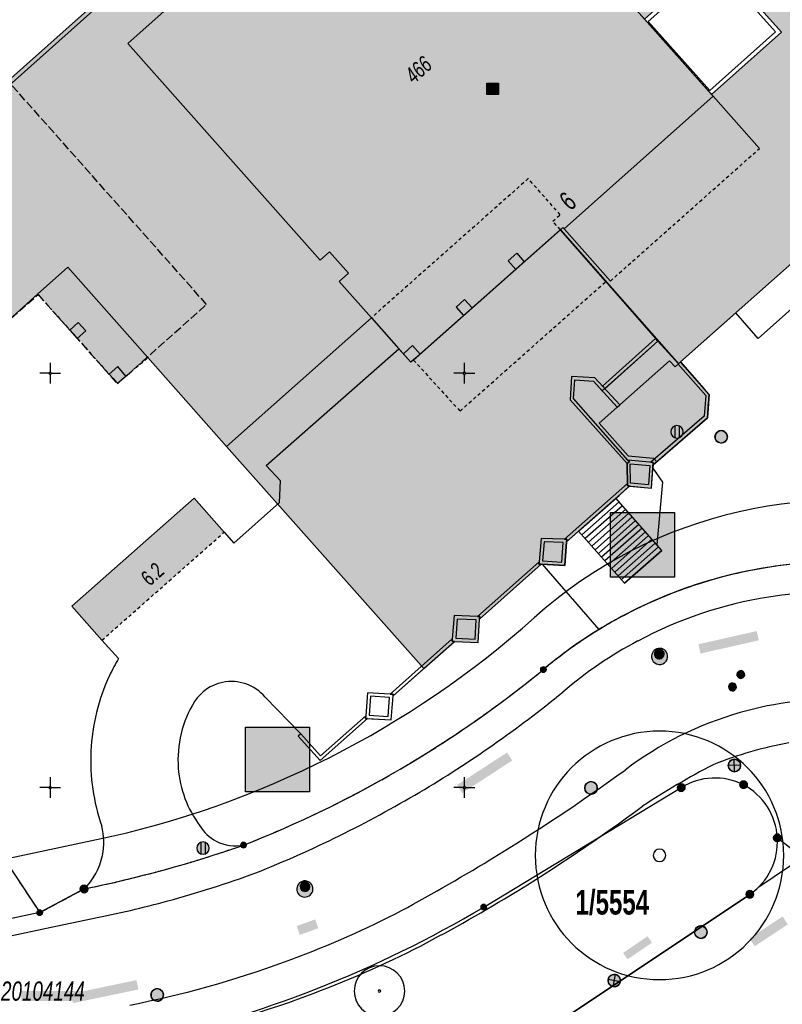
# Model space of a CAD drawing. Header units: metres. Extents: x 2695560 to 2696939, y 1260491 to 1262050.
# Tile 594 of 656: x 2695924 to 2695970, y 1261387 to 1261446. Entities that reach past the tile are written whole.
import ezdxf

# ---------------------------------------------------------------- set-up
doc = ezdxf.new("R2010")
doc.units = ezdxf.units.M
for name, pattern in [('AUSGEZOGEN', [0]), ('STRICHLINIE_S4', [0.66, 0.5, -0.16]), ('VERDECKT2_S2', [0.36, 0.2, -0.16])]:
    doc.linetypes.add(name, pattern=pattern)
for name, color, linetype in [('XR$1$AV_Flächen (EO)', 7, 'AUSGEZOGEN'), ('XR$1$AV_Gebäudeflächen (BB)', 7, 'AUSGEZOGEN'), ('XR$1$AV_Gebäudeflächen (EO)', 7, 'AUSGEZOGEN'), ('XR$1$AV_Gebäudeflächen ut.', 7, 'AUSGEZOGEN'), ('XR$1$AV_Grenzpunkte', 7, 'AUSGEZOGEN'), ('XR$1$AV_Grundstück-Nr.', 7, 'AUSGEZOGEN'), ('XR$1$AV_Haus-Nr.', 7, 'AUSGEZOGEN'), ('XR$1$AV_Koordinatennetzpunkte', 7, 'AUSGEZOGEN'), ('XR$1$AV_Lagefixpunkt-Nr.', 7, 'AUSGEZOGEN'), ('XR$1$AV_Linien (BB)', 7, 'AUSGEZOGEN'), ('XR$1$AV_Linien (EO)', 7, 'AUSGEZOGEN'), ('XR$1$AV_Proj. Gebäude', 7, 'AUSGEZOGEN'), ('XR$1$AV_Selbst. und dauerne Rechte', 7, 'AUSGEZOGEN'), ('XR$1$AV_Versicherung-Nr.', 7, 'AUSGEZOGEN'), ('XR$1$AW_LK_Schachtdeckel', 24, 'AUSGEZOGEN'), ('XR$1$EW_LK_Knoten', 1, 'AUSGEZOGEN'), ('XR$1$GR_Baum', 94, 'AUSGEZOGEN'), ('XR$1$Liegenschaftsgrenzen', 7, 'AUSGEZOGEN'), ('XR$1$PFAV', 255, 'AUSGEZOGEN'), ('XR$1$PFAW', 255, 'AUSGEZOGEN'), ('XR$1$PFEW', 255, 'AUSGEZOGEN'), ('XR$1$PFWA', 255, 'AUSGEZOGEN'), ('XR$1$PFWFM', 255, 'AUSGEZOGEN'), ('XR$1$RP_Abstandslinie', 7, 'AUSGEZOGEN'), ('XR$1$TV_LK_KNOTEN', 92, 'AUSGEZOGEN'), ('XR$1$WA_LK_Absperrarmatur', 171, 'AUSGEZOGEN')]:
    doc.layers.add(name, color=color, linetype=linetype)
doc.styles.add('ARIAL', font='arial.ttf')

# ---------------------------------------------------------------- blocks, each defined once
blk = doc.blocks.new('COMPLEXOBJECT_60')
at = {"layer": 'XR$1$AV_Linien (BB)', "color": 7, "linetype": 'AUSGEZOGEN', "transparency": 33554687}
for centre, radius, start, end in [((5972.648, 11385.801), 27.827, 95.19927, 117.75037), ((5972.659, 11385.739), 27.889, 85.28793, 95.21091)]:
    blk.add_arc(centre, radius, start, end, dxfattribs=at)
blk = doc.blocks.new('COMPLEXOBJECT_337')
at = {"layer": 'XR$1$AV_Linien (BB)', "color": 7, "linetype": 'AUSGEZOGEN', "transparency": 33554687}
blk.add_line((5976.6, 11390.78), (5952.839, 11375.075), dxfattribs=at)
for centre, radius, start, end in [((5977.981, 11388.696), 2.5, 34.16035, 123.53934), ((5985.321, 11382.022), 9.646, 102.92671, 123.12349)]:
    blk.add_arc(centre, radius, start, end, dxfattribs=at)
blk = doc.blocks.new('COMPLEXOBJECT_343')
at = {"layer": 'XR$1$AV_Linien (BB)', "color": 7, "linetype": 'AUSGEZOGEN', "transparency": 33554687}
blk.add_lwpolyline([(5899.46, 11386.26), (5899.544, 11386.133), (5925.064, 11391.573), (5927.563, 11392.1)], dxfattribs=at)
for centre, radius, start, end in [((5972.504, 11384.887), 26.927, 85.259, 98.82989), ((5972.315, 11386.588), 25.217, 98.99848, 118.03221), ((5972.31, 11386.61), 25.196, 118.04434, 130.4987), ((5911.377, 11460.293), 70.422, 300.67928, 309.2638), ((5911.34, 11460.307), 70.453, 291.71954, 300.69978), ((5915.042, 11455.906), 65.02, 285.21631, 290.12406), ((5914.863, 11456.513), 65.653, 281.15367, 285.22756)]:
    blk.add_arc(centre, radius, start, end, dxfattribs=at)
blk = doc.blocks.new('COMPLEXOBJECT_363')
at = {"layer": 'XR$1$AV_Linien (BB)', "color": 7, "linetype": 'AUSGEZOGEN', "transparency": 33554687}
blk.add_line((5967.776, 11394.014), (5975.772, 11399.423), dxfattribs=at)
blk.add_lwpolyline([(5935.547, 11372.404), (5936.01, 11372.71), (5937.64, 11373.82), (5967.23, 11393.56)], dxfattribs=at)
for centre, radius, start, end in [((5974.872, 11400.878), 1.7, 14.76315, 74.51917), ((5974.866, 11400.871), 1.708, 302.04408, 14.94032), ((5965.142, 11396.626), 3.71, 304.25175, 315.23542)]:
    blk.add_arc(centre, radius, start, end, dxfattribs=at)
blk = doc.blocks.new('COMPLEXOBJECT_642')
at = {"layer": 'XR$1$AV_Linien (BB)', "color": 7, "linetype": 'AUSGEZOGEN', "transparency": 33554687}
blk.add_lwpolyline([(5937.98, 11405.462), (5940.13, 11403.246), (5939.98, 11403.114), (5941.307, 11401.628), (5944.163, 11404.17), (5945.585, 11404.088), (5945.701, 11405.532), (5947.56, 11407.184), (5949.407, 11408.826), (5950.834, 11408.752), (5950.925, 11410.174), (5954.644, 11413.479), (5954.699, 11413.476)], dxfattribs=at)
for centre, radius, start, end in [((5935.948, 11403.74), 2.663, 101.81311, 146.78388), ((5935.948, 11403.74), 2.664, 40.28661, 101.80613), ((5939.391, 11401.681), 6.673, 148.18936, 184.36855), ((5939.397, 11401.685), 6.68, 184.3958, 216.63674), ((5936.185, 11398.992), 2.507, 211.03874, 242.5875), ((5936.188, 11398.996), 2.513, 242.57465, 281.14562)]:
    blk.add_arc(centre, radius, start, end, dxfattribs=at)
blk = doc.blocks.new('COMPLEXOBJECT_660')
at = {"layer": 'XR$1$AV_Linien (BB)', "color": 7, "linetype": 'AUSGEZOGEN', "transparency": 33554687}
for centre, radius, start, end in [((5972.717, 11385.707), 27.944, 121.48775, 129.95874), ((5912.152, 11459.169), 67.267, 291.37958, 309.31462)]:
    blk.add_arc(centre, radius, start, end, dxfattribs=at)
blk = doc.blocks.new('COMPLEXOBJECT_680')
at = {"layer": 'XR$1$AV_Linien (BB)', "color": 7, "linetype": 'AUSGEZOGEN', "transparency": 33554687}
blk.add_lwpolyline([(5929.136, 11407.793), (5928.127, 11408.891), (5926.318, 11410.941), (5933.704, 11417.467), (5935.516, 11415.417), (5936.099, 11414.757), (5938.842, 11417.197), (5938.896, 11418.508), (5938.042, 11419.438), (5946.057, 11426.482)], dxfattribs=at)
for centre, radius, start, end in [((5939.18, 11401.801), 11.696, 149.18193, 154.85366), ((5939.548, 11401.64), 12.097, 154.90484, 177.35316), ((5939.506, 11401.641), 12.055, 177.34692, 199.16194), ((5924.275, 11396.713), 3.965, 348.12782, 14.18037), ((5924.292, 11396.708), 3.947, 314.38497, 348.14675)]:
    blk.add_arc(centre, radius, start, end, dxfattribs=at)
blk = doc.blocks.new('COMPLEXOBJECT_690')
at = {"layer": 'XR$1$AV_Linien (BB)', "color": 7, "linetype": 'AUSGEZOGEN', "transparency": 33554687}
for centre, radius, start, end in [((5973.519, 11380.382), 22.656, 99.98345, 112.04293), ((5989.244, 11355.107), 52.233, 117.63579, 123.059), ((5901.064, 11478.795), 99.741, 301.23136, 306.75697), ((5901.118, 11478.684), 99.618, 297.4121, 301.2377), ((5918.478, 11447.056), 63.555, 289.78056, 296.64628), ((5918.463, 11447.13), 63.63, 280.81316, 289.7709)]:
    blk.add_arc(centre, radius, start, end, dxfattribs=at)
blk = doc.blocks.new('COMPLEXOBJECT_691')
at = {"layer": 'XR$1$AV_Linien (BB)', "color": 7, "linetype": 'AUSGEZOGEN', "transparency": 33554687}
for centre, radius, start, end in [((5972.455, 11384.221), 21.123, 87.81247, 105.96187), ((5972.442, 11384.222), 21.118, 105.93076, 127.12015), ((5888.694, 11499.088), 121.041, 301.27833, 305.91689), ((5888.814, 11498.844), 120.77, 298.17596, 301.28998), ((5917.987, 11447.379), 61.644, 290.08429, 296.86016), ((5917.969, 11447.475), 61.741, 281.06626, 290.0693)]:
    blk.add_arc(centre, radius, start, end, dxfattribs=at)
blk = doc.blocks.new('COMPLEXOBJECT_1158')
at = {"layer": 'XR$1$AV_Selbst. und dauerne Rechte', "color": 255, "linetype": 'AUSGEZOGEN', "transparency": 33554687}
blk.add_lwpolyline([(5892.763, 11438.254), (5905.35, 11419.33), (5906.72, 11419.04), (5924.375, 11392.46), (5927.053, 11393.887)], dxfattribs=at)
for centre, radius, start, end in [((5972.642, 11385.813), 27.814, 95.19006, 129.98024), ((5912.152, 11459.169), 67.267, 291.37958, 309.31462), ((5911.997, 11467.499), 75.136, 281.55931, 289.17354)]:
    blk.add_arc(centre, radius, start, end, dxfattribs=at)
blk = doc.blocks.new('COMPLEXOBJECT_1159')
at = {"layer": 'XR$1$AV_Selbst. und dauerne Rechte', "color": 7, "linetype": 'STRICHLINIE_S4', "transparency": 33554687}
blk.add_lwpolyline([(5892.763, 11438.254), (5905.35, 11419.33), (5906.72, 11419.04), (5924.375, 11392.46), (5927.053, 11393.887)], dxfattribs=at)
for centre, radius, start, end in [((5972.642, 11385.813), 27.814, 95.19006, 129.98024), ((5912.152, 11459.169), 67.267, 291.37958, 309.31462), ((5911.997, 11467.499), 75.136, 281.55931, 289.17354)]:
    blk.add_arc(centre, radius, start, end, dxfattribs=at)
blk = doc.blocks.new('COMPLEXOBJECT_1227')
at = {"layer": 'XR$1$Liegenschaftsgrenzen', "color": 7, "linetype": 'AUSGEZOGEN', "transparency": 33554687}
blk.add_line((5924.375, 11392.46), (5927.053, 11393.887), dxfattribs=at)
for centre, radius, start, end in [((5972.642, 11385.813), 27.814, 95.19006, 129.98024), ((5972.653, 11385.799), 27.829, 55.46882, 95.20992), ((5912.152, 11459.169), 67.267, 291.37958, 309.31462), ((5911.997, 11467.499), 75.136, 281.55931, 289.17354)]:
    blk.add_arc(centre, radius, start, end, dxfattribs=at)
blk = doc.blocks.new('COMPLEXOBJECT_1253')
at = {"layer": 'XR$1$Liegenschaftsgrenzen', "color": 7, "linetype": 'AUSGEZOGEN', "transparency": 33554687}
for p, q in [((5951.17, 11392.79), (5963.09, 11400)), ((5928.27, 11384.18), (5930.4, 11384.63))]:
    blk.add_line(p, q, dxfattribs=at)
for centre, radius, start, end in [((5965.121, 11396.739), 3.842, 63.25831, 121.91916), ((5965.053, 11396.773), 3.843, 3.08152, 62.11618), ((5915.513, 11453.035), 70.007, 282.27761, 300.61957)]:
    blk.add_arc(centre, radius, start, end, dxfattribs=at)
blk = doc.blocks.new('COMPLEXOBJECT_1254')
at = {"layer": 'XR$1$Liegenschaftsgrenzen', "color": 7, "linetype": 'AUSGEZOGEN', "transparency": 33554687}
blk.add_lwpolyline([(5967.23, 11393.56), (5937.64, 11373.82), (5936.01, 11372.71)], dxfattribs=at)
blk.add_arc((5965.059, 11396.726), 3.839, 304.4309, 3.78707, dxfattribs=at)
blk = doc.blocks.new('BAV15')
at = {"layer": 'XR$1$PFAV', "transparency": 33554687}
blk.add_hatch(color=7, dxfattribs=at).paths.add_polyline_path([(0.5, 0), (0.49, 0.1), (0.46, 0.2), (0.41, 0.29), (0.34, 0.36), (0.26, 0.42), (0.17, 0.47), (0.08, 0.49), (-0.03, 0.5), (-0.13, 0.48), (-0.22, 0.45), (-0.31, 0.4), (-0.38, 0.33), (-0.44, 0.24), (-0.48, 0.15), (-0.5, 0.05), (-0.5, -0.05), (-0.48, -0.15), (-0.44, -0.24), (-0.38, -0.33), (-0.31, -0.4), (-0.22, -0.45), (-0.13, -0.48), (-0.03, -0.5), (0.08, -0.49), (0.17, -0.47), (0.26, -0.42), (0.34, -0.36), (0.41, -0.29), (0.46, -0.2), (0.49, -0.1)])
at = {"color": 7, "transparency": 33554687}
for start, end in [(90, 270), (270, 90)]:
    blk.add_arc((0, 0), 0.5, start, end, dxfattribs=at)
at = {"layer": 'XR$1$PFAV', "transparency": 33554687}
blk.add_circle((0, 0), 0.5, dxfattribs=at)
blk = doc.blocks.new('BAV2041')
at = {"color": 7, "transparency": 33554687}
for p, q in [((0, 0.5), (0, 0.05)), ((-0.05, 0), (-0.5, 0)), ((0.05, 0), (0.5, 0)), ((0, -0.05), (0, -0.5))]:
    blk.add_line(p, q, dxfattribs=at)
blk.add_circle((0, 0), 0.05, dxfattribs=at)
for start, end in [(90, 270), (270, 90)]:
    blk.add_arc((0, 0), 0.05, start, end, dxfattribs=at)
blk = doc.blocks.new('COMPLEXOBJECT_1459')
at = {"layer": 'XR$1$RP_Abstandslinie', "color": 7, "linetype": 'AUSGEZOGEN', "transparency": 33554687}
blk.add_lwpolyline([(5768.319, 11362.977), (5799.5, 11369.6), (5839.6, 11378.12), (5879.71, 11386.64), (5927.8, 11396.86)], dxfattribs=at)
for centre, radius, start, end in [((5972.806, 11389.454), 27.898, 73.99135, 131.80363), ((5915.88, 11453.112), 57.501, 281.96469, 311.80577)]:
    blk.add_arc(centre, radius, start, end, dxfattribs=at)
blk = doc.blocks.new('WBGR1')
at = {"color": 94, "transparency": 33554687}
for radius, start, end in [(1, 90, 270), (1, 270, 90), (0.05, 90, 270), (0.05, 270, 90)]:
    blk.add_arc((0, 0), radius, start, end, dxfattribs=at)
blk = doc.blocks.new('BAW2082')
at = {"layer": 'XR$1$PFAW', "transparency": 33554687}
blk.add_hatch(color=7, dxfattribs=at).paths.add_polyline_path([(0.509, -0.003), (0.499, 0.098), (0.469, 0.194), (0.42, 0.283), (0.354, 0.359), (0.274, 0.421), (0.183, 0.466), (0.085, 0.491), (-0.016, 0.496), (-0.116, 0.481), (-0.211, 0.446), (-0.297, 0.392), (-0.37, 0.323), (-0.428, 0.24), (-0.468, 0.147), (-0.488, 0.047), (-0.488, -0.054), (-0.468, -0.153), (-0.428, -0.246), (-0.37, -0.329), (-0.297, -0.398), (-0.211, -0.452), (-0.116, -0.487), (-0.016, -0.502), (0.085, -0.497), (0.183, -0.472), (0.274, -0.427), (0.354, -0.366), (0.42, -0.289), (0.469, -0.2), (0.499, -0.104)])
at = {"transparency": 33554687}
for start, end in [(91.19481, 268.80519), (268.80519, 91.19481)]:
    blk.add_arc((0.01, 0), 0.5, start, end, dxfattribs=at)
at = {"layer": 'XR$1$PFAW', "transparency": 33554687}
blk.add_circle((0.009, -0.003), 0.5, dxfattribs=at)
blk = doc.blocks.new('BAW2090')
at = {"layer": 'XR$1$PFAW', "lineweight": 25, "transparency": 33554687}
blk.add_hatch(color=7, dxfattribs=at).paths.add_polyline_path([(0.5, 0), (0.49, 0.101), (0.459, 0.197), (0.41, 0.286), (0.344, 0.362), (0.264, 0.424), (0.174, 0.469), (0.076, 0.494), (-0.025, 0.499), (-0.125, 0.484), (-0.22, 0.449), (-0.306, 0.395), (-0.379, 0.326), (-0.437, 0.243), (-0.477, 0.15), (-0.497, 0.051), (-0.497, -0.051), (-0.477, -0.15), (-0.437, -0.243), (-0.379, -0.326), (-0.306, -0.395), (-0.22, -0.449), (-0.125, -0.484), (-0.025, -0.499), (0.076, -0.494), (0.174, -0.469), (0.264, -0.424), (0.344, -0.362), (0.41, -0.286), (0.459, -0.197), (0.49, -0.101)])
at = {"lineweight": 25, "transparency": 33554687}
for p, q in [((-0.177, 0.468), (-0.177, -0.468)), ((0.179, 0.467), (0.177, -0.468))]:
    blk.add_line(p, q, dxfattribs=at)
for start, end in [(90, 180), (180, 270), (0, 90), (270, 0)]:
    blk.add_arc((0, 0), 0.5, start, end, dxfattribs=at)
blk = doc.blocks.new('BAW2085')
at = {"layer": 'XR$1$PFAW', "transparency": 33554687}
h = blk.add_hatch(color=7, dxfattribs=at)
h.paths.add_polyline_path([(0.15, 0.501), (0.099, 0.498), (0.049, 0.491), (0, 0.478), (-0.047, 0.46), (-0.093, 0.438), (-0.136, 0.411), (-0.176, 0.38), (-0.212, 0.345), (-0.245, 0.307), (-0.274, 0.265), (-0.299, 0.221), (-0.319, 0.174), (-0.334, 0.126), (-0.344, 0.076), (-0.349, 0.026), (-0.349, -0.025), (-0.344, -0.075), (-0.334, -0.125), (-0.319, -0.173), (-0.299, -0.219), (-0.274, -0.264), (-0.245, -0.305), (-0.212, -0.344), (-0.176, -0.379), (-0.136, -0.41), (-0.093, -0.436), (-0.047, -0.459), (0, -0.476), (0.049, -0.489), (0.099, -0.497), (0.15, -0.499), (0.201, -0.497), (0.251, -0.489), (0.3, -0.476), (0.347, -0.459), (0.393, -0.436), (0.436, -0.41), (0.476, -0.379), (0.512, -0.344), (0.545, -0.305), (0.574, -0.264), (0.599, -0.219), (0.619, -0.173), (0.634, -0.125), (0.644, -0.075), (0.649, -0.025), (0.649, 0.026), (0.644, 0.076), (0.634, 0.126), (0.619, 0.174), (0.599, 0.221), (0.574, 0.265), (0.545, 0.307), (0.512, 0.345), (0.476, 0.38), (0.436, 0.411), (0.393, 0.438), (0.347, 0.46), (0.3, 0.478), (0.251, 0.491), (0.201, 0.498)])
h.paths.add_polyline_path([(0.03, -0.298), (0, -0.3), (-0.03, -0.298), (-0.06, -0.294), (-0.09, -0.286), (-0.118, -0.276), (-0.146, -0.262), (-0.171, -0.246), (-0.195, -0.228), (-0.217, -0.207), (-0.237, -0.184), (-0.255, -0.159), (-0.269, -0.132), (-0.281, -0.104), (-0.29, -0.075), (-0.297, -0.045), (-0.3, -0.015), (-0.3, 0.015), (-0.297, 0.045), (-0.29, 0.075), (-0.281, 0.104), (-0.269, 0.132), (-0.255, 0.159), (-0.237, 0.184), (-0.217, 0.207), (-0.195, 0.228), (-0.171, 0.246), (-0.146, 0.262), (-0.118, 0.276), (-0.09, 0.286), (-0.06, 0.294), (-0.03, 0.298), (0, 0.3), (0.03, 0.298), (0.06, 0.294), (0.09, 0.286), (0.118, 0.276), (0.146, 0.262), (0.171, 0.246), (0.195, 0.228), (0.217, 0.207), (0.237, 0.184), (0.255, 0.159), (0.269, 0.132), (0.281, 0.104), (0.29, 0.075), (0.297, 0.045), (0.3, 0.015), (0.3, -0.015), (0.297, -0.045), (0.29, -0.075), (0.281, -0.104), (0.269, -0.132), (0.255, -0.159), (0.237, -0.184), (0.217, -0.207), (0.195, -0.228), (0.171, -0.246), (0.146, -0.262), (0.118, -0.276), (0.09, -0.286), (0.06, -0.294)], flags=16)
blk.add_hatch(color=7, dxfattribs=at).paths.add_polyline_path([(0, 0.3), (-0.03, 0.298), (-0.06, 0.294), (-0.09, 0.286), (-0.118, 0.276), (-0.146, 0.262), (-0.171, 0.246), (-0.195, 0.228), (-0.217, 0.207), (-0.237, 0.184), (-0.255, 0.159), (-0.269, 0.132), (-0.281, 0.104), (-0.29, 0.075), (-0.297, 0.045), (-0.3, 0.015), (-0.3, -0.015), (-0.297, -0.045), (-0.29, -0.075), (-0.281, -0.104), (-0.269, -0.132), (-0.255, -0.159), (-0.237, -0.184), (-0.217, -0.207), (-0.195, -0.228), (-0.171, -0.246), (-0.146, -0.262), (-0.118, -0.276), (-0.09, -0.286), (-0.06, -0.294), (-0.03, -0.298), (0, -0.3), (0.03, -0.298), (0.06, -0.294), (0.09, -0.286), (0.118, -0.276), (0.146, -0.262), (0.171, -0.246), (0.195, -0.228), (0.217, -0.207), (0.237, -0.184), (0.255, -0.159), (0.269, -0.132), (0.281, -0.104), (0.29, -0.075), (0.297, -0.045), (0.3, -0.015), (0.3, 0.015), (0.297, 0.045), (0.29, 0.075), (0.281, 0.104), (0.269, 0.132), (0.255, 0.159), (0.237, 0.184), (0.217, 0.207), (0.195, 0.228), (0.171, 0.246), (0.146, 0.262), (0.118, 0.276), (0.09, 0.286), (0.06, 0.294), (0.03, 0.298)])
at = {"transparency": 33554687}
for centre, radius, start, end in [((0.15, 0.001), 0.5, 90, 270), ((0, 0), 0.3, 90, 270), ((0, 0), 0.3, 270, 90), ((0.15, 0.001), 0.5, 270, 90)]:
    blk.add_arc(centre, radius, start, end, dxfattribs=at)
blk = doc.blocks.new('BAW2088')
at = {"layer": 'XR$1$PFAW', "transparency": 33554687}
blk.add_hatch(color=253, dxfattribs=at).paths.add_polyline_path([(0.51, 0), (0.5, 0.101), (0.47, 0.197), (0.421, 0.286), (0.355, 0.362), (0.275, 0.424), (0.184, 0.469), (0.086, 0.494), (-0.015, 0.499), (-0.115, 0.484), (-0.21, 0.449), (-0.296, 0.395), (-0.369, 0.326), (-0.427, 0.243), (-0.467, 0.15), (-0.487, 0.051), (-0.487, -0.051), (-0.467, -0.15), (-0.427, -0.243), (-0.369, -0.326), (-0.296, -0.395), (-0.21, -0.449), (-0.115, -0.484), (-0.015, -0.499), (0.086, -0.494), (0.184, -0.469), (0.275, -0.424), (0.355, -0.362), (0.421, -0.286), (0.47, -0.197), (0.5, -0.101)])
at = {"transparency": 33554687}
for start, end in [(91.19481, 268.80519), (268.80519, 91.19481)]:
    blk.add_arc((0.01, 0), 0.5, start, end, dxfattribs=at)
at = {"layer": 'XR$1$PFAW', "transparency": 33554687}
blk.add_circle((0.01, 0), 0.5, dxfattribs=at)
blk = doc.blocks.new('BWA965')
at = {"layer": 'XR$1$PFWA', "transparency": 33554687}
blk.add_hatch(color=7, dxfattribs=at).paths.add_polyline_path([(0, 0.5), (-0.05, 0.5), (-0.1, 0.49), (-0.15, 0.48), (-0.2, 0.46), (-0.24, 0.44), (-0.29, 0.41), (-0.33, 0.38), (-0.36, 0.34), (-0.4, 0.31), (-0.42, 0.26), (-0.45, 0.22), (-0.47, 0.17), (-0.48, 0.13), (-0.49, 0.08), (-0.5, 0.03), (-0.5, -0.03), (-0.49, -0.08), (-0.48, -0.13), (-0.47, -0.17), (-0.45, -0.22), (-0.42, -0.26), (-0.4, -0.31), (-0.36, -0.34), (-0.33, -0.38), (-0.29, -0.41), (-0.24, -0.44), (-0.2, -0.46), (-0.15, -0.48), (-0.1, -0.49), (-0.05, -0.5), (0, -0.5), (0.05, -0.5), (0.1, -0.49), (0.15, -0.48), (0.2, -0.46), (0.24, -0.44), (0.29, -0.41), (0.33, -0.38), (0.36, -0.34), (0.4, -0.31), (0.42, -0.26), (0.45, -0.22), (0.47, -0.17), (0.48, -0.13), (0.49, -0.08), (0.5, -0.03), (0.5, 0.03), (0.49, 0.08), (0.48, 0.13), (0.47, 0.17), (0.45, 0.22), (0.42, 0.26), (0.4, 0.31), (0.36, 0.34), (0.33, 0.38), (0.29, 0.41), (0.24, 0.44), (0.2, 0.46), (0.15, 0.48), (0.1, 0.49), (0.05, 0.5)])
at = {"transparency": 33554687}
blk.add_line((0, 0.5), (0, -0.5), dxfattribs=at)
for start, end in [(90, 270), (270, 90)]:
    blk.add_arc((0, 0), 0.5, start, end, dxfattribs=at)
blk = doc.blocks.new('BEWLP2549_S')
at = {"layer": 'XR$1$PFEW', "transparency": 33554687}
blk.add_hatch(color=7, dxfattribs=at).paths.add_polyline_path([(0.5, 0), (0.49, 0.101), (0.459, 0.197), (0.41, 0.286), (0.344, 0.362), (0.264, 0.424), (0.174, 0.469), (0.076, 0.494), (-0.025, 0.499), (-0.125, 0.484), (-0.22, 0.449), (-0.306, 0.395), (-0.379, 0.326), (-0.437, 0.243), (-0.477, 0.15), (-0.497, 0.051), (-0.497, -0.051), (-0.477, -0.15), (-0.437, -0.243), (-0.379, -0.326), (-0.306, -0.395), (-0.22, -0.449), (-0.125, -0.484), (-0.025, -0.499), (0.076, -0.494), (0.174, -0.469), (0.264, -0.424), (0.344, -0.362), (0.41, -0.286), (0.459, -0.197), (0.49, -0.101)])
at = {"color": 1, "transparency": 33554687}
for p, q in [((0.354, -0.354), (-0.354, 0.354)), ((-0.354, -0.354), (0.354, 0.354))]:
    blk.add_line(p, q, dxfattribs=at)
for start, end in [(91.38095, 268.61905), (268.61905, 91.38095)]:
    blk.add_arc((0, 0), 0.5, start, end, dxfattribs=at)
at = {"layer": 'XR$1$PFEW', "transparency": 33554687}
blk.add_circle((0, 0), 0.5, dxfattribs=at)
blk = doc.blocks.new('BTV1')
at = {"layer": 'XR$1$PFWFM', "transparency": 33554687}
blk.add_hatch(color=7, dxfattribs=at).paths.add_polyline_path([(-0.5, 0.5), (-0.5, -0.5), (0.5, -0.5), (0.5, 0.5)])
at = {"color": 92, "transparency": 33554687}
for p, q in [((-0.219, 0.321), (-0.219, -0.298)), ((-0.208, -0.05), (0.23, 0.31)), ((-0.159, 0.001), (0.192, -0.283))]:
    blk.add_line(p, q, dxfattribs=at)
blk.add_polyline3d([(-0.5, 0.5, 0.993), (0.5, 0.5, 0.993), (0.5, -0.5, 0.993), (-0.5, -0.5, 0.993)], close=True, dxfattribs=at)

msp = doc.modelspace()

# ---------------------------------------------------------------- hatches: boundary and pattern name
at = {"transparency": 33554687}
for points in [[(2695939.22, 1261440.307), (2695939.658, 1261439.815), (2695947.37, 1261446.677), (2695946.932, 1261447.169)], [(2695959.801, 1261416.406), (2695959.801, 1261412.505), (2695963.648, 1261412.505), (2695963.648, 1261416.406)], [(2695965.098, 1261408.461), (2695965.225, 1261407.9), (2695968.742, 1261408.695), (2695968.615, 1261409.256)], [(2695937.758, 1261403.455), (2695937.758, 1261399.554), (2695941.621, 1261399.554), (2695941.621, 1261403.455)], [(2695950.525, 1261399.965), (2695950.839, 1261399.482), (2695953.863, 1261401.445), (2695953.549, 1261401.928)], [(2695968.181, 1261390.71), (2695968.496, 1261390.235), (2695970.497, 1261391.564), (2695970.182, 1261392.039)], [(2695940.852, 1261391.457), (2695941.043, 1261390.924), (2695942.158, 1261391.325), (2695941.967, 1261391.858)], [(2695960.553, 1261389.838), (2695960.819, 1261389.448), (2695962.294, 1261390.451), (2695962.028, 1261390.841)], [(2695927.236, 1261387.372), (2695927.353, 1261386.807), (2695931.3, 1261387.63), (2695931.183, 1261388.195)], [(2695924.231, 1261387.54), (2695924.231, 1261386.937), (2695928.064, 1261386.937), (2695928.064, 1261387.54)]]:
    msp.add_hatch(color=7, dxfattribs=at).paths.add_polyline_path(points)
at = {"layer": 'XR$1$AV_Gebäudeflächen (BB)', "true_color": 0xd2d2d2, "transparency": 33554687}
msp.add_hatch(color=254, dxfattribs=at).paths.add_polyline_path([(2695948.047, 1261425.74), (2695956.765, 1261433.468), (2695956.921, 1261433.606), (2695956.99, 1261433.528), (2695965.986, 1261441.522), (2695960.228, 1261448.001), (2695960.064, 1261447.855), (2695948.642, 1261460.707), (2695944.784, 1261457.274), (2695943.761, 1261456.364), (2695944.26, 1261455.804), (2695943.215, 1261454.874), (2695942.717, 1261455.435), (2695942.408, 1261455.16), (2695940.645, 1261453.592), (2695930.664, 1261444.711), (2695942.275, 1261431.641), (2695942.836, 1261432.139), (2695943.978, 1261430.853), (2695943.418, 1261430.355), (2695945.364, 1261428.164), (2695947.027, 1261426.292), (2695947.751, 1261425.477)])
at = {"layer": 'XR$1$AV_Gebäudeflächen (EO)', "true_color": 0xebebeb, "transparency": 33554687}
for points in [[(2695956.99, 1261433.528), (2695959.783, 1261430.378), (2695968.783, 1261438.375), (2695965.986, 1261441.522)], [(2695947.901, 1261425.61), (2695950.709, 1261422.53), (2695959.511, 1261430.348), (2695956.765, 1261433.468)], [(2695930.032, 1261424.205), (2695931.875, 1261425.765), (2695927.044, 1261431.21), (2695925.219, 1261429.591)], [(2695962.578, 1261419.472), (2695965.646, 1261422.121), (2695965.744, 1261423.534), (2695965.433, 1261423.895), (2695964.017, 1261425.492), (2695963.888, 1261425.377), (2695963.687, 1261425.199), (2695963.359, 1261425.568), (2695960.348, 1261422.898), (2695959.106, 1261421.797), (2695960.857, 1261419.821), (2695962.39, 1261419.689)], [(2695927.288, 1261410.751), (2695929.097, 1261408.701), (2695936.486, 1261415.227), (2695934.674, 1261417.277)]]:
    msp.add_hatch(color=7, dxfattribs=at).paths.add_polyline_path(points)
at = {"layer": 'XR$1$AV_Gebäudeflächen ut.', "true_color": 0xf5f5f5, "transparency": 33554687}
msp.add_hatch(color=7, dxfattribs=at).paths.add_polyline_path([(2695965.986, 1261441.522), (2695956.99, 1261433.528), (2695956.921, 1261433.606), (2695947.751, 1261425.477), (2695945.364, 1261428.164), (2695943.418, 1261430.355), (2695943.978, 1261430.853), (2695942.836, 1261432.139), (2695942.275, 1261431.641), (2695930.664, 1261444.711), (2695940.645, 1261453.592), (2695934.264, 1261460.764), (2695928.745, 1261455.852), (2695927.279, 1261457.493), (2695923.73, 1261454.322), (2695925.223, 1261452.706), (2695924.301, 1261451.863), (2695928.585, 1261447.038), (2695920.13, 1261439.512), (2695915.845, 1261444.331), (2695907.681, 1261437.094), (2695919.21, 1261424.173), (2695925.219, 1261429.591), (2695927.044, 1261431.21), (2695931.875, 1261425.765), (2695936.617, 1261420.401), (2695948.53, 1261406.994), (2695950.377, 1261408.636), (2695951.804, 1261408.562), (2695951.895, 1261409.984), (2695955.614, 1261413.289), (2695957.043, 1261413.204), (2695957.145, 1261414.65), (2695960.945, 1261418.008), (2695962.27, 1261417.875), (2695962.365, 1261419.288), (2695965.646, 1261422.121), (2695965.744, 1261423.534), (2695964.017, 1261425.492), (2695982.077, 1261441.505), (2695982.815, 1261453.49), (2695980.213, 1261456.422), (2695977.509, 1261454.043), (2695965.303, 1261467.771), (2695977.077, 1261478.291), (2695977.174, 1261479.753), (2695976.485, 1261479.14), (2695976.451, 1261478.596), (2695967.76, 1261470.83), (2695966.118, 1261472.668), (2695961.16, 1261468.238), (2695962.849, 1261466.347), (2695956.424, 1261460.606), (2695951.875, 1261465.725), (2695949.746, 1261463.831), (2695950.775, 1261462.672), (2695950.626, 1261462.539), (2695950.792, 1261462.352), (2695954.15, 1261458.574), (2695952.136, 1261456.774), (2695960.064, 1261447.855), (2695960.228, 1261448.001), (2695961.846, 1261446.181), (2695966.044, 1261449.933), (2695970.102, 1261445.393), (2695965.892, 1261441.629)])

# ---------------------------------------------------------------- linework, layer by layer
at = {"color": 24, "lineweight": -3, "transparency": 33554687}
for points in [[(2695959.801, 1261416.406), (2695963.648, 1261416.406), (2695963.648, 1261412.505), (2695959.801, 1261412.505), (2695959.801, 1261416.406)], [(2695937.758, 1261403.455), (2695941.621, 1261403.455), (2695941.621, 1261399.554), (2695937.758, 1261399.554), (2695937.758, 1261403.455)]]:
    msp.add_lwpolyline(points, close=True, dxfattribs=at)
at = {"layer": 'XR$1$AV_Flächen (EO)', "color": 7, "linetype": 'VERDECKT2_S2', "transparency": 33554687}
for p, q in [((2695959.783, 1261430.378), (2695968.783, 1261438.375)), ((2695925.219, 1261429.591), (2695930.032, 1261424.205)), ((2695930.032, 1261424.205), (2695931.875, 1261425.765)), ((2695929.097, 1261408.701), (2695936.486, 1261415.227))]:
    msp.add_line(p, q, dxfattribs=at)
at = {"layer": 'XR$1$AV_Flächen (EO)', "color": 7, "linetype": 'AUSGEZOGEN', "transparency": 33554687}
for p, q in [((2695956.99, 1261433.528), (2695959.783, 1261430.378)), ((2695964.017, 1261425.492), (2695963.888, 1261425.377)), ((2695927.288, 1261410.751), (2695929.097, 1261408.701))]:
    msp.add_line(p, q, dxfattribs=at)
for points in [[(2695950.792, 1261462.352), (2695954.15, 1261458.574), (2695952.136, 1261456.774), (2695960.064, 1261447.855), (2695960.228, 1261448.001), (2695961.846, 1261446.181), (2695966.044, 1261449.933), (2695970.102, 1261445.393), (2695965.892, 1261441.629), (2695965.986, 1261441.522)], [(2695907.681, 1261437.094), (2695919.21, 1261424.173), (2695925.219, 1261429.591), (2695927.044, 1261431.21), (2695931.875, 1261425.765), (2695936.617, 1261420.401), (2695948.53, 1261406.994), (2695950.377, 1261408.636), (2695951.804, 1261408.562), (2695951.895, 1261409.984), (2695955.614, 1261413.289), (2695957.043, 1261413.204), (2695957.145, 1261414.65), (2695960.945, 1261418.008), (2695962.27, 1261417.875), (2695962.365, 1261419.288), (2695965.646, 1261422.121), (2695965.744, 1261423.534), (2695964.017, 1261425.492), (2695982.077, 1261441.505), (2695982.815, 1261453.49)], [(2695965.986, 1261441.522), (2695956.99, 1261433.528), (2695956.921, 1261433.606), (2695947.751, 1261425.477), (2695945.364, 1261428.164), (2695943.418, 1261430.355), (2695943.978, 1261430.853), (2695942.836, 1261432.139), (2695942.275, 1261431.641), (2695930.664, 1261444.711), (2695940.645, 1261453.592)], [(2695924.301, 1261451.863), (2695928.585, 1261447.038), (2695920.13, 1261439.512), (2695915.845, 1261444.331)], [(2695968.783, 1261438.375), (2695965.986, 1261441.522), (2695956.99, 1261433.528)], [(2695959.511, 1261430.348), (2695956.765, 1261433.468), (2695947.901, 1261425.61)], [(2695931.875, 1261425.765), (2695927.044, 1261431.21), (2695925.219, 1261429.591)], [(2695963.888, 1261425.377), (2695963.687, 1261425.199), (2695963.359, 1261425.568), (2695960.348, 1261422.898), (2695959.106, 1261421.797), (2695960.857, 1261419.821), (2695962.39, 1261419.689), (2695962.578, 1261419.472)], [(2695936.486, 1261415.227), (2695934.674, 1261417.277), (2695927.288, 1261410.751)]]:
    msp.add_lwpolyline(points, dxfattribs=at)
for points in [[(2695920.109, 1261439.159), (2695928.938, 1261447.017), (2695924.488, 1261452.029), (2695924.301, 1261451.863), (2695928.585, 1261447.038), (2695920.13, 1261439.512), (2695915.845, 1261444.331), (2695915.658, 1261444.165), (2695920.109, 1261439.159)], [(2695961.846, 1261446.181), (2695965.892, 1261441.629), (2695970.102, 1261445.393), (2695966.044, 1261449.933), (2695961.846, 1261446.181)], [(2695962.066, 1261446.042), (2695966.024, 1261449.58), (2695969.749, 1261445.412), (2695965.791, 1261441.874), (2695962.066, 1261446.042)], [(2695959.312, 1261424.029), (2695959.446, 1261423.88), (2695962.65, 1261426.752), (2695962.517, 1261426.901), (2695959.312, 1261424.029)], [(2695962.233, 1261419.439), (2695962.375, 1261419.428), (2695962.365, 1261419.288), (2695965.646, 1261422.121), (2695965.744, 1261423.534), (2695964.017, 1261425.492), (2695963.867, 1261425.359), (2695965.539, 1261423.464), (2695965.452, 1261422.218), (2695962.233, 1261419.439)], [(2695960.944, 1261419.494), (2695960.838, 1261419.575), (2695957.558, 1261423.282), (2695957.632, 1261424.409), (2695958.76, 1261424.336), (2695960.201, 1261422.763), (2695960.348, 1261422.898), (2695958.853, 1261424.53), (2695957.446, 1261424.621), (2695957.353, 1261423.211), (2695960.795, 1261419.361), (2695960.944, 1261419.494)], [(2695960.795, 1261419.361), (2695960.813, 1261418.024), (2695962.27, 1261417.875), (2695962.375, 1261419.428), (2695960.838, 1261419.575), (2695960.944, 1261419.494), (2695960.795, 1261419.361)], [(2695960.982, 1261419.345), (2695962.162, 1261419.247), (2695962.083, 1261418.072), (2695960.991, 1261418.184), (2695960.982, 1261419.345)], [(2695957.012, 1261414.799), (2695957.155, 1261414.795), (2695957.145, 1261414.65), (2695960.945, 1261418.008), (2695960.813, 1261418.024), (2695960.811, 1261418.157), (2695957.012, 1261414.799)], [(2695957.868, 1261415.289), (2695960.643, 1261412.142), (2695962.89, 1261414.116), (2695960.111, 1261417.271), (2695957.868, 1261415.289)], [(2695955.468, 1261413.297), (2695955.614, 1261413.289), (2695957.043, 1261413.204), (2695957.145, 1261414.65), (2695957.155, 1261414.795), (2695957.012, 1261414.799), (2695955.605, 1261414.842), (2695955.481, 1261413.438), (2695955.468, 1261413.297)], [(2695955.788, 1261414.636), (2695955.686, 1261413.485), (2695956.857, 1261413.415), (2695956.941, 1261414.601), (2695955.788, 1261414.636)], [(2695951.762, 1261410.134), (2695951.904, 1261410.128), (2695951.895, 1261409.984), (2695955.614, 1261413.289), (2695955.468, 1261413.297), (2695955.481, 1261413.438), (2695951.762, 1261410.134)], [(2695950.233, 1261408.643), (2695950.377, 1261408.636), (2695951.804, 1261408.562), (2695951.895, 1261409.984), (2695951.904, 1261410.128), (2695951.762, 1261410.134), (2695950.355, 1261410.189), (2695950.244, 1261408.785), (2695950.233, 1261408.643)], [(2695950.449, 1261408.832), (2695951.617, 1261408.772), (2695951.691, 1261409.936), (2695950.539, 1261409.982), (2695950.449, 1261408.832)], [(2695946.491, 1261405.45), (2695946.68, 1261405.443), (2695946.671, 1261405.342), (2695950.377, 1261408.636), (2695950.233, 1261408.643), (2695950.244, 1261408.785), (2695946.491, 1261405.45)], [(2695945.008, 1261403.987), (2695946.555, 1261403.898), (2695946.671, 1261405.342), (2695946.68, 1261405.443), (2695946.491, 1261405.45), (2695945.133, 1261405.532), (2695945.02, 1261404.14), (2695945.008, 1261403.987)], [(2695945.223, 1261404.175), (2695946.371, 1261404.109), (2695946.464, 1261405.255), (2695945.317, 1261405.321), (2695945.223, 1261404.175)], [(2695940.95, 1261402.924), (2695942.277, 1261401.438), (2695945.133, 1261403.98), (2695945.008, 1261403.987), (2695945.02, 1261404.14), (2695942.293, 1261401.72), (2695941.099, 1261403.057), (2695940.95, 1261402.924)]]:
    msp.add_lwpolyline(points, close=True, dxfattribs=at)
at = {"layer": 'XR$1$AV_Flächen (EO)', "color": 7, "linetype": 'VERDECKT2_S2', "transparency": 33554687}
for points in [[(2695947.901, 1261425.61), (2695950.709, 1261422.53), (2695959.511, 1261430.348)], [(2695962.578, 1261419.472), (2695965.646, 1261422.121), (2695965.744, 1261423.534), (2695965.433, 1261423.895), (2695964.017, 1261425.492)]]:
    msp.add_lwpolyline(points, dxfattribs=at)
at = {"layer": 'XR$1$AV_Linien (BB)', "color": 7, "linetype": 'AUSGEZOGEN', "transparency": 33554687}
for q in [(2695948.047, 1261425.74), (2695962.65, 1261426.752)]:
    msp.add_line((2695956.765, 1261433.468), q, dxfattribs=at)
for points in [[(2695956.765, 1261433.468), (2695956.921, 1261433.606), (2695956.99, 1261433.528), (2695965.986, 1261441.522), (2695960.228, 1261448.001), (2695960.064, 1261447.855), (2695948.642, 1261460.707), (2695944.784, 1261457.274), (2695943.761, 1261456.364), (2695944.26, 1261455.804), (2695943.215, 1261454.874), (2695942.717, 1261455.435), (2695942.408, 1261455.16), (2695940.645, 1261453.592), (2695930.664, 1261444.711), (2695942.275, 1261431.641), (2695942.836, 1261432.139), (2695943.978, 1261430.853), (2695943.418, 1261430.355), (2695945.364, 1261428.164), (2695947.027, 1261426.292)], [(2695976.999, 1261413.233), (2695974.098, 1261416.448), (2695978.425, 1261420.221), (2695982.506, 1261415.635), (2695991.947, 1261424.027), (2695987.87, 1261428.613), (2695989.088, 1261429.663), (2695989.223, 1261434.473), (2695983.903, 1261440.449), (2695968.71, 1261426.913), (2695967.358, 1261428.453), (2695964.017, 1261425.492)], [(2695957.868, 1261415.289), (2695960.306, 1261417.443), (2695960.948, 1261418.01), (2695960.813, 1261418.024), (2695960.795, 1261419.361), (2695960.944, 1261419.494), (2695960.838, 1261419.575), (2695957.558, 1261423.282), (2695957.632, 1261424.409), (2695958.76, 1261424.336), (2695959.298, 1261423.748), (2695962.65, 1261426.752)], [(2695962.65, 1261426.752), (2695963.888, 1261425.377), (2695964.017, 1261425.492)], [(2695948.047, 1261425.74), (2695947.751, 1261425.477), (2695947.027, 1261426.292)], [(2695964.017, 1261425.492), (2695965.433, 1261423.895), (2695965.744, 1261423.534), (2695965.646, 1261422.121), (2695962.578, 1261419.472), (2695962.365, 1261419.288), (2695962.351, 1261419.078), (2695962.929, 1261418.251), (2695962.593, 1261414.454), (2695962.89, 1261414.116), (2695960.643, 1261412.142), (2695957.868, 1261415.289)], [(2695957.868, 1261415.289), (2695957.145, 1261414.65), (2695957.043, 1261413.204), (2695955.669, 1261413.286)], [(2695955.669, 1261413.286), (2695956.034, 1261412.865), (2695959.092, 1261409.346)], [(2695928.023, 1261393.697), (2695925.345, 1261392.27), (2695921.809, 1261391.525)]]:
    msp.add_lwpolyline(points, dxfattribs=at)
for centre, radius, start, end in [((2695973.662, 1261385.515), 27.932, 117.74038, 121.44217), ((2695912.967, 1261467.309), 75.136, 281.55931, 289.17354)]:
    msp.add_arc(centre, radius, start, end, dxfattribs=at)
at = {"layer": 'XR$1$AV_Linien (EO)', "color": 7, "linetype": 'AUSGEZOGEN', "transparency": 33554687}
for p, q in [((2695956.765, 1261433.468), (2695963.888, 1261425.377)), ((2695936.617, 1261420.401), (2695945.364, 1261428.164)), ((2695960.309, 1261417.045), (2695958.066, 1261415.064)), ((2695960.508, 1261416.82), (2695958.265, 1261414.838)), ((2695960.706, 1261416.595), (2695958.463, 1261414.613)), ((2695960.904, 1261416.37), (2695958.662, 1261414.388)), ((2695961.102, 1261416.145), (2695958.86, 1261414.163)), ((2695961.301, 1261415.92), (2695959.059, 1261413.938)), ((2695961.499, 1261415.695), (2695959.257, 1261413.713)), ((2695961.697, 1261415.47), (2695959.455, 1261413.488)), ((2695961.896, 1261415.245), (2695959.654, 1261413.263)), ((2695962.094, 1261415.02), (2695959.852, 1261413.038)), ((2695962.296, 1261414.798), (2695960.051, 1261412.813)), ((2695962.491, 1261414.569), (2695960.249, 1261412.588)), ((2695962.689, 1261414.344), (2695960.448, 1261412.363))]:
    msp.add_line(p, q, dxfattribs=at)
for points in [[(2695920.109, 1261439.159), (2695928.938, 1261447.017), (2695924.488, 1261452.029), (2695924.301, 1261451.863), (2695928.585, 1261447.038), (2695920.13, 1261439.512), (2695915.845, 1261444.331), (2695915.658, 1261444.165), (2695920.109, 1261439.159)], [(2695927.672, 1261427.881), (2695927.158, 1261427.421), (2695927.611, 1261426.914), (2695928.126, 1261427.374), (2695927.672, 1261427.881)], [(2695930.058, 1261425.211), (2695929.543, 1261424.752), (2695930.032, 1261424.205), (2695930.543, 1261424.638), (2695930.058, 1261425.211)]]:
    msp.add_lwpolyline(points, close=True, dxfattribs=at)
at = {"layer": 'XR$1$AV_Linien (EO)', "color": 7, "linetype": 'VERDECKT2_S2', "transparency": 33554687}
msp.add_lwpolyline([(2695956.765, 1261433.468), (2695956.308, 1261433.983), (2695956.756, 1261434.38), (2695954.828, 1261436.554), (2695945.364, 1261428.164)], dxfattribs=at)
at = {"layer": 'XR$1$AV_Linien (EO)', "color": 7, "linetype": 'AUSGEZOGEN', "transparency": 33554687}
for points in [[(2695954.071, 1261431.08), (2695953.613, 1261431.596), (2695954.13, 1261432.054), (2695954.587, 1261431.538)], [(2695951.445, 1261428.751), (2695950.987, 1261429.268), (2695950.471, 1261428.81), (2695950.928, 1261428.294)], [(2695948.302, 1261425.965), (2695947.844, 1261426.482), (2695947.293, 1261425.992)]]:
    msp.add_lwpolyline(points, dxfattribs=at)
at = {"layer": 'XR$1$AV_Proj. Gebäude', "color": 8, "linetype": 'STRICHLINIE_S4', "transparency": 33554687}
msp.add_lwpolyline([(2695909.21, 1261451.681), (2695901.128, 1261444.502), (2695919.186, 1261424.175), (2695925.247, 1261429.559), (2695930.031, 1261424.178), (2695935.414, 1261428.96), (2695923.43, 1261442.45), (2695920.066, 1261439.461), (2695909.21, 1261451.681)], close=True, dxfattribs=at)
at = {"layer": 'XR$1$Liegenschaftsgrenzen', "color": 7, "linetype": 'AUSGEZOGEN', "transparency": 33554687}
for p, q in [((2695977.57, 1261390.59), (2695969.86, 1261396.79)), ((2695925.345, 1261392.27), (2695899.875, 1261386.906))]:
    msp.add_line(p, q, dxfattribs=at)
msp.add_lwpolyline([(2695864.11, 1261440.7), (2695883.44, 1261453.54), (2695906.32, 1261419.14), (2695907.69, 1261418.85), (2695925.345, 1261392.27)], dxfattribs=at)

# ---------------------------------------------------------------- block references
at = {"layer": 'XR$1$AV_Grenzpunkte', "color": 7, "linetype": 'AUSGEZOGEN', "lineweight": -3, "transparency": 33554687}
for p, xscale, yscale in [((2695955.741, 1261406.936), 0.3249999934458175, 0.3249999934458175), ((2695964.06, 1261399.81), 0.4549999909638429, 0.4549999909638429), ((2695967.82, 1261399.98), 0.4549999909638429, 0.4549999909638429), ((2695969.86, 1261396.79), 0.4549999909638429, 0.4549999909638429), ((2695937.644, 1261396.341), 0.3249999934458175, 0.3249999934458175), ((2695928.023, 1261393.697), 0.4549999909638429, 0.4549999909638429), ((2695968.2, 1261393.37), 0.4549999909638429, 0.4549999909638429), ((2695952.14, 1261392.6), 0.3249999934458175, 0.3249999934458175), ((2695925.345, 1261392.27), 0.3249999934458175, 0.3249999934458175)]:
    msp.add_blockref('BAV15', p, dxfattribs=dict(at, xscale=xscale, yscale=yscale))
at = {"layer": 'XR$1$AV_Koordinatennetzpunkte', "color": 7, "linetype": 'AUSGEZOGEN', "lineweight": -3, "transparency": 33554687, "xscale": 1.25, "yscale": 1.25}
for p in [(2695925.97, 1261424.81), (2695950.97, 1261424.81), (2695925.97, 1261399.81), (2695950.97, 1261399.81)]:
    msp.add_blockref('BAV2041', p, dxfattribs=at)
at = {"layer": 'XR$1$AV_Linien (BB)', "color": 7, "linetype": 'AUSGEZOGEN', "lineweight": -3, "transparency": 33554687}
for name in ['COMPLEXOBJECT_680', 'COMPLEXOBJECT_60', 'COMPLEXOBJECT_642', 'COMPLEXOBJECT_343', 'COMPLEXOBJECT_660', 'COMPLEXOBJECT_691', 'COMPLEXOBJECT_690', 'COMPLEXOBJECT_363', 'COMPLEXOBJECT_337']:
    msp.add_blockref(name, (2690000.97, 1249999.81), dxfattribs=at)
at = {"layer": 'XR$1$AV_Selbst. und dauerne Rechte', "color": 255, "linetype": 'AUSGEZOGEN', "lineweight": -3, "transparency": 33554687}
msp.add_blockref('COMPLEXOBJECT_1158', (2690000.97, 1249999.81), dxfattribs=at)
at = {"layer": 'XR$1$AV_Selbst. und dauerne Rechte', "color": 7, "linetype": 'STRICHLINIE_S4', "lineweight": -3, "transparency": 33554687}
msp.add_blockref('COMPLEXOBJECT_1159', (2690000.97, 1249999.81), dxfattribs=at)
at = {"layer": 'XR$1$AW_LK_Schachtdeckel', "color": 24, "linetype": 'AUSGEZOGEN', "lineweight": -3, "transparency": 33554687, "xscale": 0.7499999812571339, "yscale": 0.7499999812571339}
for p in [(2695963.804, 1261421.279), (2695935.2, 1261396.161)]:
    msp.add_blockref('BAW2090', p, dxfattribs=at)
at = {"layer": 'XR$1$AW_LK_Schachtdeckel', "color": 24, "linetype": 'AUSGEZOGEN', "lineweight": -3, "transparency": 33554687}
for name, p, xscale, yscale, rotation in [('BAW2082', (2695966.464, 1261420.979), 0.7499999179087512, 0.7499999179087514, 354.221191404), ('BAW2085', (2695962.735, 1261407.872), 0.9749278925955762, 0.9749278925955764, 278.180514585), ('BAW2088', (2695958.613, 1261399.798), 0.7578193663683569, 0.7578193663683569, 305.284179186), ('BAW2085', (2695941.356, 1261393.84), 0.9749278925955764, 0.9749278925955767, 266.548439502), ('BAW2088', (2695965.237, 1261391.086), 0.7578193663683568, 0.7578193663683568, 32.25370564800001), ('BAW2088', (2695932.432, 1261387.31), 0.7578193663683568, 0.7578193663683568, 283.782332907)]:
    msp.add_blockref(name, p, dxfattribs=dict(at, xscale=xscale, yscale=yscale, rotation=rotation))
at = {"layer": 'XR$1$EW_LK_Knoten', "color": 1, "linetype": 'AUSGEZOGEN', "lineweight": -3, "transparency": 33554687, "xscale": 0.749999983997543}
for p, yscale, rotation in [((2695967.27, 1261401.147), 0.749999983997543, 46.6974), ((2695960.019, 1261388.168), 0.7499999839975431, 34.26839999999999)]:
    msp.add_blockref('BEWLP2549_S', p, dxfattribs=dict(at, yscale=yscale, rotation=rotation))
at = {"layer": 'XR$1$GR_Baum', "color": 94, "linetype": 'AUSGEZOGEN', "lineweight": -3, "transparency": 33554687}
for p, xscale, yscale in [((2695962.748, 1261395.722), 7.496329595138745, 7.496329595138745), ((2695945.846, 1261387.536), 1.523822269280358, 1.523822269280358)]:
    msp.add_blockref('WBGR1', p, dxfattribs=dict(at, xscale=xscale, yscale=yscale))
at = {"layer": 'XR$1$Liegenschaftsgrenzen', "color": 7, "linetype": 'AUSGEZOGEN', "lineweight": -3, "transparency": 33554687}
for name in ['COMPLEXOBJECT_1227', 'COMPLEXOBJECT_1253', 'COMPLEXOBJECT_1254']:
    msp.add_blockref(name, (2690000.97, 1249999.81), dxfattribs=at)
at = {"layer": 'XR$1$RP_Abstandslinie', "color": 7, "linetype": 'AUSGEZOGEN', "lineweight": -3, "transparency": 33554687}
msp.add_blockref('COMPLEXOBJECT_1459', (2690000.97, 1249999.81), dxfattribs=at)
at = {"layer": 'XR$1$TV_LK_KNOTEN', "color": 92, "linetype": 'AUSGEZOGEN', "lineweight": -3, "transparency": 33554687, "xscale": 0.7000000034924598, "yscale": 0.7000000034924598}
msp.add_blockref('BTV1', (2695952.684, 1261441.975), dxfattribs=at)
at = {"layer": 'XR$1$WA_LK_Absperrarmatur', "color": 171, "linetype": 'AUSGEZOGEN', "lineweight": -3, "transparency": 33554687, "xscale": 0.475528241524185, "yscale": 0.475528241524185}
for p, rotation in [((2695967.655, 1261406.635), 105.058702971), ((2695967.152, 1261405.885), 17.01548150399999)]:
    msp.add_blockref('BWA965', p, dxfattribs=dict(at, rotation=rotation))

# ---------------------------------------------------------------- texts
at = {"layer": 'XR$1$AV_Grundstück-Nr.', "color": 7, "transparency": 33554687, "insert": (2695959.901, 1261392.871), "char_height": 1.48491, "width": 4.98214, "attachment_point": 5, "style": 'ARIAL'}
msp.add_mtext('\\A1;{\\fArial|i0|b1;\\H1.484908;\\W0.700000;\\C7;1/5554}\\P', dxfattribs=at)
at = {"layer": 'XR$1$AV_Haus-Nr.', "color": 7, "transparency": 33554687, "attachment_point": 8, "style": 'ARIAL'}
for s, insert, char_height, width, rotation in [('\\W0.68;6', (2695957.605, 1261434.762), 1.1621, 1.02516, 41.5575), ('\\W0.70;6.2', (2695932.461, 1261412.339), 0.9297, 1.59357, 41.4513)]:
    msp.add_mtext(s, dxfattribs=dict(at, insert=insert, char_height=char_height, width=width, rotation=rotation))
at = {"layer": 'XR$1$AV_Lagefixpunkt-Nr.', "color": 7, "transparency": 33554687, "insert": (2695928.064, 1261386.937), "char_height": 1.1621, "width": 5.49745, "attachment_point": 9, "style": 'ARIAL'}
msp.add_mtext('\\A1;{\\fArial|i1|b0;\\H1.162102;\\W0.700000;\\C7;20104144}\\P', dxfattribs=at)
at = {"layer": 'XR$1$AV_Versicherung-Nr.', "color": 7, "transparency": 33554687, "insert": (2695948.2, 1261443.124), "char_height": 0.96842, "width": 1.93301, "attachment_point": 5, "rotation": 41.5575, "style": 'ARIAL'}
msp.add_mtext('\\A1;{\\fArial|i1|b0;\\H0.968418;\\W0.700000;\\C7;466}\\P', dxfattribs=at)

doc.saveas('drawing.dxf')
